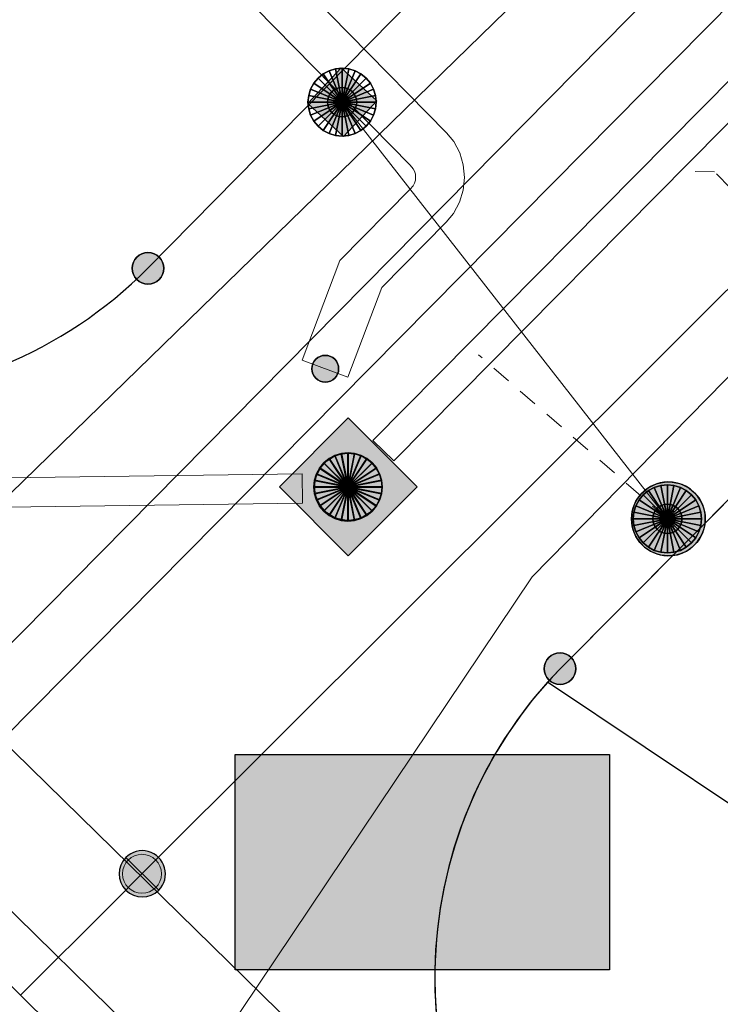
# Model space of a CAD drawing. Header units: metres. Extents: x 2695560 to 2696939, y 1260491 to 1262050.
# Tile 289 of 656: x 2695834.35 to 2695841.55, y 1260942.2 to 1260952.3. Entities that reach past the tile are written whole.
import ezdxf

# ---------------------------------------------------------------- set-up
doc = ezdxf.new("R2010")
doc.units = ezdxf.units.M
doc.linetypes.add('AUSGEZOGEN', pattern=[0])
doc.linetypes.add('VERDECKT2_S2', pattern=[0.36, 0.2, -0.16])
for name, color, linetype in [('XR$1$AV_Grenzpunkte', 7, 'AUSGEZOGEN'), ('XR$1$AV_Linien (BB)', 7, 'AUSGEZOGEN'), ('XR$1$AW_LK_Schachtdeckel', 24, 'AUSGEZOGEN'), ('XR$1$EW_LK_Knoten', 1, 'AUSGEZOGEN'), ('XR$1$Liegenschaftsgrenzen', 7, 'AUSGEZOGEN'), ('XR$1$PFAV', 255, 'AUSGEZOGEN'), ('XR$1$PFAW', 255, 'AUSGEZOGEN'), ('XR$1$PFWA', 255, 'AUSGEZOGEN'), ('XR$1$RAEW', 8, 'AUSGEZOGEN'), ('XR$1$WA_LK_Absperrarmatur', 171, 'AUSGEZOGEN')]:
    doc.layers.add(name, color=color, linetype=linetype)
for name, color, linetype, lineweight in [('XR$2$ABW-Linie-M-ungenau-tot', 6, 'AUSGEZOGEN', 18), ('XR$2$ABW-Linie-R-genau', 4, 'AUSGEZOGEN', 18), ('XR$2$ABW-Linie-R-ungenau', 4, 'VERDECKT2_S2', 18), ('XR$2$ABW-LinieFlaeche-R-genau', 4, 'AUSGEZOGEN', 18), ('XR$2$ABW-Punkt', 6, 'AUSGEZOGEN', 18), ('XR$2$ELE-Flaeche-oberirdisch', 1, 'AUSGEZOGEN', 18), ('XR$2$ELE-LinieFlaeche-genau', 1, 'AUSGEZOGEN', 18), ('XR$2$GAS-Linie-genau', 12, 'AUSGEZOGEN', 18), ('XR$2$KOM-Linie-U-genau', 91, 'AUSGEZOGEN', 18), ('XR$2$WAS-Linie-genau', 5, 'AUSGEZOGEN', 18), ('XR$2$WAS-Punkt', 5, 'AUSGEZOGEN', 18)]:
    doc.layers.add(name, color=color, linetype=linetype, lineweight=lineweight)

# ---------------------------------------------------------------- blocks, each defined once
blk = doc.blocks.new('COMPLEXOBJECT_241')
at = {"layer": 'XR$1$AV_Linien (BB)', "color": 7, "linetype": 'AUSGEZOGEN', "transparency": 33554687}
blk.add_line((5842.254, 10957.617), (5834.7, 10949.94), dxfattribs=at)
blk.add_arc((5831.48, 10953.153), 4.549, 226.0101, 315.0676, dxfattribs=at)
blk = doc.blocks.new('COMPLEXOBJECT_1338')
at = {"layer": 'XR$1$Liegenschaftsgrenzen', "color": 7, "linetype": 'AUSGEZOGEN', "transparency": 33554687}
blk.add_line((5850.57, 10957.53), (5838.93, 10945.83), dxfattribs=at)
blk.add_arc((5842.196, 10942.66), 4.551, 135.858, 225.2162, dxfattribs=at)
blk = doc.blocks.new('COMPLEXOBJECT_1339')
at = {"layer": 'XR$1$Liegenschaftsgrenzen', "color": 7, "linetype": 'AUSGEZOGEN', "transparency": 33554687}
blk.add_line((5834.7, 10949.94), (5845.13, 10960.54), dxfattribs=at)
blk.add_arc((5831.48, 10953.153), 4.549, 226.0101, 315.0676, dxfattribs=at)
blk = doc.blocks.new('BAV15')
at = {"layer": 'XR$1$PFAV', "transparency": 33554687}
blk.add_hatch(color=7, dxfattribs=at).paths.add_polyline_path([(0.5, 0), (0.49, 0.101), (0.459, 0.197), (0.41, 0.286), (0.344, 0.362), (0.264, 0.424), (0.174, 0.469), (0.076, 0.494), (-0.025, 0.499), (-0.125, 0.484), (-0.22, 0.449), (-0.306, 0.395), (-0.379, 0.326), (-0.437, 0.243), (-0.477, 0.15), (-0.497, 0.051), (-0.497, -0.051), (-0.477, -0.15), (-0.437, -0.243), (-0.379, -0.326), (-0.306, -0.395), (-0.22, -0.449), (-0.125, -0.484), (-0.025, -0.499), (0.076, -0.494), (0.174, -0.469), (0.264, -0.424), (0.344, -0.362), (0.41, -0.286), (0.459, -0.197), (0.49, -0.101)])
at = {"color": 7, "transparency": 33554687}
for start, end in [(90, 270), (270, 90)]:
    blk.add_arc((0, 0), 0.5, start, end, dxfattribs=at)
at = {"layer": 'XR$1$PFAV', "transparency": 33554687}
blk.add_circle((0, 0), 0.5, dxfattribs=at)
blk = doc.blocks.new('BAW2087')
at = {"lineweight": 25, "true_color": 0x000000, "transparency": 33554687}
h = blk.add_hatch(color=18, dxfattribs=at)
h.paths.add_polyline_path([(-0.5, 0.5), (-0.5, -0.5), (0.5, -0.5), (0.5, 0.5)])
h.paths.add_polyline_path([(0.337, -0.069), (0.316, -0.136), (0.282, -0.196), (0.237, -0.249), (0.182, -0.292), (0.119, -0.322), (0.052, -0.34), (-0.017, -0.343), (-0.086, -0.333), (-0.151, -0.309), (-0.21, -0.272), (-0.261, -0.224), (-0.301, -0.167), (-0.328, -0.103), (-0.342, -0.035), (-0.342, 0.035), (-0.328, 0.103), (-0.301, 0.167), (-0.261, 0.224), (-0.21, 0.272), (-0.151, 0.309), (-0.086, 0.333), (-0.017, 0.343), (0.052, 0.34), (0.119, 0.322), (0.182, 0.292), (0.237, 0.249), (0.282, 0.196), (0.316, 0.136), (0.337, 0.069), (0.344, 0)], flags=16)
at = {"layer": 'XR$1$PFAW', "lineweight": 25, "transparency": 33554687}
blk.add_hatch(color=7, dxfattribs=at).paths.add_polyline_path([(0.344, 0), (0.337, 0.069), (0.316, 0.136), (0.282, 0.196), (0.237, 0.249), (0.182, 0.292), (0.119, 0.322), (0.052, 0.34), (-0.017, 0.343), (-0.086, 0.333), (-0.151, 0.309), (-0.21, 0.272), (-0.261, 0.224), (-0.301, 0.167), (-0.328, 0.103), (-0.342, 0.035), (-0.342, -0.035), (-0.328, -0.103), (-0.301, -0.167), (-0.261, -0.224), (-0.21, -0.272), (-0.151, -0.309), (-0.086, -0.333), (-0.017, -0.343), (0.052, -0.34), (0.119, -0.322), (0.182, -0.292), (0.237, -0.249), (0.282, -0.196), (0.316, -0.136), (0.337, -0.069)])
at = {"lineweight": 25, "transparency": 33554687}
for p, q in [((-0.5, 0.5, 0.993), (0.5, 0.5, 0.993)), ((-0.5, -0.5, 0.993), (-0.5, 0.5, 0.993)), ((0.5, 0.5, 0.993), (0.5, -0.5, 0.993)), ((0.5, -0.5, 0.993), (-0.5, -0.5, 0.993))]:
    blk.add_line(p, q, dxfattribs=at)
blk.add_circle((0, 0), 0.344, dxfattribs=at)
at = {"layer": 'XR$1$PFAW', "lineweight": 25, "transparency": 33554687}
blk.add_line((-0.5, 0.5), (0.5, 0.5), dxfattribs=at)
at = {"layer": 'XR$1$PFAW', "color": 31, "lineweight": 25, "transparency": 33554687}
for p, q in [((-0.5, -0.5), (-0.5, 0.5)), ((0.5, 0.5), (0.5, -0.5)), ((0.5, -0.5), (-0.5, -0.5))]:
    blk.add_line(p, q, dxfattribs=at)
at = {"layer": 'XR$1$PFAW', "lineweight": 25, "transparency": 33554687}
blk.add_circle((0, 0), 0.344, dxfattribs=at)
blk = doc.blocks.new('BAW2088')
at = {"layer": 'XR$1$PFAW', "transparency": 33554687}
blk.add_hatch(color=253, dxfattribs=at).paths.add_polyline_path([(0.51, 0), (0.5, 0.101), (0.47, 0.197), (0.421, 0.286), (0.355, 0.362), (0.275, 0.424), (0.184, 0.469), (0.086, 0.494), (-0.015, 0.499), (-0.115, 0.484), (-0.21, 0.449), (-0.296, 0.395), (-0.369, 0.326), (-0.427, 0.243), (-0.467, 0.15), (-0.487, 0.051), (-0.487, -0.051), (-0.467, -0.15), (-0.427, -0.243), (-0.369, -0.326), (-0.296, -0.395), (-0.21, -0.449), (-0.115, -0.484), (-0.015, -0.499), (0.086, -0.494), (0.184, -0.469), (0.275, -0.424), (0.355, -0.362), (0.421, -0.286), (0.47, -0.197), (0.5, -0.101)])
at = {"transparency": 33554687}
for start, end in [(91.1948, 268.8052), (268.8052, 91.1948)]:
    blk.add_arc((0.01, 0), 0.5, start, end, dxfattribs=at)
at = {"layer": 'XR$1$PFAW', "transparency": 33554687}
blk.add_circle((0.01, 0), 0.5, dxfattribs=at)
blk = doc.blocks.new('BAW2089')
at = {"layer": 'XR$1$PFAW', "transparency": 33554687}
blk.add_hatch(color=7, dxfattribs=at).paths.add_polyline_path([(-0.5, 0.5), (-0.5, -0.5), (0.5, -0.5), (0.5, 0.5)])
at = {"transparency": 33554687}
blk.add_lwpolyline([(-0.5, 0.5), (0.5, 0.5), (0.5, -0.5), (-0.5, -0.5), (-0.5, 0.5)], close=True, dxfattribs=at)
at = {"layer": 'XR$1$PFAW', "transparency": 33554687}
blk.add_lwpolyline([(-0.5, 0.5), (0.5, 0.5), (0.5, -0.5), (-0.5, -0.5), (-0.5, 0.5)], close=True, dxfattribs=at)
blk = doc.blocks.new('BWA965')
at = {"layer": 'XR$1$PFWA', "transparency": 33554687}
blk.add_hatch(color=7, dxfattribs=at).paths.add_polyline_path([(0, 0.5), (-0.051, 0.497), (-0.101, 0.49), (-0.15, 0.477), (-0.197, 0.459), (-0.243, 0.437), (-0.286, 0.41), (-0.326, 0.379), (-0.362, 0.344), (-0.395, 0.306), (-0.424, 0.264), (-0.449, 0.22), (-0.469, 0.174), (-0.484, 0.125), (-0.494, 0.076), (-0.499, 0.025), (-0.499, -0.025), (-0.494, -0.076), (-0.484, -0.125), (-0.469, -0.174), (-0.449, -0.22), (-0.424, -0.264), (-0.395, -0.306), (-0.362, -0.344), (-0.326, -0.379), (-0.286, -0.41), (-0.243, -0.437), (-0.197, -0.459), (-0.15, -0.477), (-0.101, -0.49), (-0.051, -0.497), (0, -0.5), (0.051, -0.497), (0.101, -0.49), (0.15, -0.477), (0.197, -0.459), (0.243, -0.437), (0.286, -0.41), (0.326, -0.379), (0.362, -0.344), (0.395, -0.306), (0.424, -0.264), (0.449, -0.22), (0.469, -0.174), (0.484, -0.125), (0.494, -0.076), (0.499, -0.025), (0.499, 0.025), (0.494, 0.076), (0.484, 0.125), (0.469, 0.174), (0.449, 0.22), (0.424, 0.264), (0.395, 0.306), (0.362, 0.344), (0.326, 0.379), (0.286, 0.41), (0.243, 0.437), (0.197, 0.459), (0.15, 0.477), (0.101, 0.49), (0.051, 0.497)])
at = {"transparency": 33554687}
blk.add_line((0, 0.5), (0, -0.5), dxfattribs=at)
for start, end in [(90, 270), (270, 90)]:
    blk.add_arc((0, 0), 0.5, start, end, dxfattribs=at)
blk = doc.blocks.new('BEW957')
at = {"layer": 'XR$1$RAEW', "transparency": 33554687}
blk.add_hatch(color=1, dxfattribs=at).paths.add_polyline_path([(-0.5, 0), (-0.497, -0.051), (-0.49, -0.101), (-0.477, -0.15), (-0.459, -0.197), (-0.437, -0.243), (-0.41, -0.286), (-0.379, -0.326), (-0.344, -0.362), (-0.306, -0.395), (-0.264, -0.424), (-0.22, -0.449), (-0.174, -0.469), (-0.125, -0.484), (-0.076, -0.494), (-0.025, -0.499), (0.025, -0.499), (0.076, -0.494), (0.125, -0.484), (0.174, -0.469), (0.22, -0.449), (0.264, -0.424), (0.306, -0.395), (0.344, -0.362), (0.379, -0.326), (0.41, -0.286), (0.437, -0.243), (0.459, -0.197), (0.477, -0.15), (0.49, -0.101), (0.497, -0.051), (0.5, 0), (0.497, 0.051), (0.49, 0.101), (0.477, 0.15), (0.459, 0.197), (0.437, 0.243), (0.41, 0.286), (0.379, 0.326), (0.344, 0.362), (0.306, 0.395), (0.264, 0.424), (0.22, 0.449), (0.174, 0.469), (0.125, 0.484), (0.076, 0.494), (0.025, 0.499), (-0.025, 0.499), (-0.076, 0.494), (-0.125, 0.484), (-0.174, 0.469), (-0.22, 0.449), (-0.264, 0.424), (-0.306, 0.395), (-0.344, 0.362), (-0.379, 0.326), (-0.41, 0.286), (-0.437, 0.243), (-0.459, 0.197), (-0.477, 0.15), (-0.49, 0.101), (-0.497, 0.051)])
at = {"color": 1, "transparency": 33554687}
for start, end in [(90, 180), (0, 90), (180, 270), (270, 0)]:
    blk.add_arc((0, 0), 0.5, start, end, dxfattribs=at)
at = {"layer": 'XR$1$RAEW', "color": 1, "transparency": 33554687}
blk.add_circle((0, 0), 0.5, dxfattribs=at)
blk = doc.blocks.new('WAS-ABSPERRORGAN')
at = {"layer": 'XR$2$WAS-Punkt', "linetype": 'AUSGEZOGEN', "transparency": 33554687}
for p, q in [((0, 200, 2500), (0, -200, 2500)), ((0, 0), (0, 0))]:
    blk.add_line(p, q, dxfattribs=at)
blk.add_circle((0, 0, 502500), 200, dxfattribs=at)
blk = doc.blocks.new('ABW-KONTROLLSCHACHT')
at = {"layer": 'XR$2$ABW-Punkt', "linetype": 'AUSGEZOGEN', "lineweight": 25, "transparency": 33554687}
for points in [[(-134, 323, 2500), (0, 0, 2500), (-194, 291, 2500)], [(-134, 323), (0, 0), (-194, 291)], [(-134, 323, 2500), (-134, 323), (-194, 291), (-194, 291, 2500)], [(-68, 343, 2500), (0, 0, 2500), (-134, 323, 2500)], [(-68, 343), (0, 0), (-134, 323)], [(-68, 343, 2500), (-68, 343), (-134, 323), (-134, 323, 2500)], [(0, 350, 2500), (0, 0, 2500), (-68, 343, 2500)], [(0, 350), (0, 0), (-68, 343)], [(0, 350, 2500), (0, 350), (-68, 343), (-68, 343, 2500)], [(68, 343, 2500), (0, 0, 2500), (0, 350, 2500)], [(68, 343), (0, 0), (0, 350)], [(68, 343, 2500), (68, 343), (0, 350), (0, 350, 2500)], [(134, 323, 2500), (0, 0, 2500), (68, 343, 2500)], [(134, 323), (0, 0), (68, 343)], [(194, 291, 2500), (0, 0, 2500), (134, 323, 2500)], [(194, 291), (0, 0), (134, 323)], [(134, 323, 2500), (134, 323), (68, 343), (68, 343, 2500)], [(194, 291, 2500), (194, 291), (134, 323), (134, 323, 2500)], [(-247, 247, 2500), (0, 0, 2500), (-291, 194, 2500)], [(-247, 247), (0, 0), (-291, 194)], [(-247, 247, 2500), (-247, 247), (-291, 194), (-291, 194, 2500)], [(-194, 291, 2500), (0, 0, 2500), (-247, 247, 2500)], [(-194, 291), (0, 0), (-247, 247)], [(-194, 291, 2500), (-194, 291), (-247, 247), (-247, 247, 2500)], [(247, 247, 2500), (0, 0, 2500), (194, 291, 2500)], [(247, 247), (0, 0), (194, 291)], [(291, 194, 2500), (0, 0, 2500), (247, 247, 2500)], [(291, 194), (0, 0), (247, 247)], [(247, 247, 2500), (247, 247), (194, 291), (194, 291, 2500)], [(291, 194, 2500), (291, 194), (247, 247), (247, 247, 2500)], [(-323, 134, 2500), (0, 0, 2500), (-343, 68, 2500)], [(-323, 134), (0, 0), (-343, 68)], [(-323, 134, 2500), (-323, 134), (-343, 68), (-343, 68, 2500)], [(-291, 194, 2500), (0, 0, 2500), (-323, 134, 2500)], [(-291, 194), (0, 0), (-323, 134)], [(-291, 194, 2500), (-291, 194), (-323, 134), (-323, 134, 2500)], [(323, 134, 2500), (0, 0, 2500), (291, 194, 2500)], [(323, 134), (0, 0), (291, 194)], [(343, 68, 2500), (0, 0, 2500), (323, 134, 2500)], [(343, 68), (0, 0), (323, 134)], [(323, 134, 2500), (323, 134), (291, 194), (291, 194, 2500)], [(343, 68, 2500), (343, 68), (323, 134), (323, 134, 2500)], [(-343, 68, 2500), (0, 0, 2500), (-350, 0, 2500)], [(-343, 68), (0, 0), (-350, 0)], [(-343, 68, 2500), (-343, 68), (-350, 0), (-350, 0, 2500)], [(-350, 0, 2500), (0, 0, 2500), (-343, -68, 2500)], [(-350, 0), (0, 0), (-343, -68)], [(-343, -68, 2500), (0, 0, 2500), (-323, -134, 2500)], [(-343, -68), (0, 0), (-323, -134)], [(-323, -134, 2500), (0, 0, 2500), (-291, -194, 2500)], [(-323, -134), (0, 0), (-291, -194)], [(-291, -194, 2500), (0, 0, 2500), (-247, -247, 2500)], [(-291, -194), (0, 0), (-247, -247)], [(-247, -247, 2500), (0, 0, 2500), (-194, -291, 2500)], [(-247, -247), (0, 0), (-194, -291)], [(-194, -291, 2500), (0, 0, 2500), (-134, -323, 2500)], [(-194, -291), (0, 0), (-134, -323)], [(-134, -323, 2500), (0, 0, 2500), (-68, -343, 2500)], [(-134, -323), (0, 0), (-68, -343)], [(-68, -343, 2500), (0, 0, 2500), (0, -350, 2500)], [(-68, -343), (0, 0), (0, -350)], [(350, 0, 2500), (0, 0, 2500), (343, 68, 2500)], [(350, 0), (0, 0), (343, 68)], [(0, -350, 2500), (0, 0, 2500), (68, -343, 2500)], [(68, -343, 2500), (0, 0, 2500), (134, -323, 2500)], [(134, -323, 2500), (0, 0, 2500), (194, -291, 2500)], [(194, -291, 2500), (0, 0, 2500), (247, -247, 2500)], [(247, -247, 2500), (0, 0, 2500), (291, -194, 2500)], [(291, -194, 2500), (0, 0, 2500), (323, -134, 2500)], [(323, -134, 2500), (0, 0, 2500), (343, -68, 2500)], [(343, -68, 2500), (0, 0, 2500), (350, 0, 2500)], [(0, -350), (0, 0), (68, -343)], [(68, -343), (0, 0), (134, -323)], [(134, -323), (0, 0), (194, -291)], [(194, -291), (0, 0), (247, -247)], [(247, -247), (0, 0), (291, -194)], [(291, -194), (0, 0), (323, -134)], [(323, -134), (0, 0), (343, -68)], [(343, -68), (0, 0), (350, 0)], [(350, 0, 2500), (350, 0), (343, 68), (343, 68, 2500)], [(-350, 0, 2500), (-350, 0), (-343, -68), (-343, -68, 2500)], [(-343, -68, 2500), (-343, -68), (-323, -134), (-323, -134, 2500)], [(323, -134, 2500), (323, -134), (343, -68), (343, -68, 2500)], [(343, -68, 2500), (343, -68), (350, 0), (350, 0, 2500)], [(-323, -134, 2500), (-323, -134), (-291, -194), (-291, -194, 2500)], [(-291, -194, 2500), (-291, -194), (-247, -247), (-247, -247, 2500)], [(247, -247, 2500), (247, -247), (291, -194), (291, -194, 2500)], [(291, -194, 2500), (291, -194), (323, -134), (323, -134, 2500)], [(-247, -247, 2500), (-247, -247), (-194, -291), (-194, -291, 2500)], [(-194, -291, 2500), (-194, -291), (-134, -323), (-134, -323, 2500)], [(134, -323, 2500), (134, -323), (194, -291), (194, -291, 2500)], [(194, -291, 2500), (194, -291), (247, -247), (247, -247, 2500)], [(-134, -323, 2500), (-134, -323), (-68, -343), (-68, -343, 2500)], [(-68, -343, 2500), (-68, -343), (0, -350), (0, -350, 2500)], [(0, -350, 2500), (0, -350), (68, -343), (68, -343, 2500)], [(68, -343, 2500), (68, -343), (134, -323), (134, -323, 2500)]]:
    blk.add_3dface(points, dxfattribs=at)
blk = doc.blocks.new('ABW-EINLAUFSCHACHT_RUND')
at = {"layer": 'XR$2$ABW-Linie-M-ungenau-tot', "linetype": 'AUSGEZOGEN', "lineweight": 25, "transparency": 33554687}
for points in [[(-106, 106, 2500), (0, 0, 2500), (-125, 83, 2500)], [(-106, 106), (0, 0), (-125, 83)], [(-106, 106, 2500), (-106, 106), (-125, 83), (-125, 83, 2500)], [(-83, 125, 2500), (0, 0, 2500), (-106, 106, 2500)], [(-83, 125), (0, 0), (-106, 106)], [(-83, 125, 2500), (-83, 125), (-106, 106), (-106, 106, 2500)], [(-57, 139, 2500), (0, 0, 2500), (-83, 125, 2500)], [(-57, 139), (0, 0), (-83, 125)], [(-57, 139, 2500), (-57, 139), (-83, 125), (-83, 125, 2500)], [(-29, 147, 2500), (0, 0, 2500), (-57, 139, 2500)], [(-29, 147), (0, 0), (-57, 139)], [(-29, 147, 2500), (-29, 147), (-57, 139), (-57, 139, 2500)], [(0, 150, 2500), (0, 0, 2500), (-29, 147, 2500)], [(0, 150), (0, 0), (-29, 147)], [(0, 150, 2500), (0, 150), (-29, 147), (-29, 147, 2500)], [(29, 147, 2500), (0, 0, 2500), (0, 150, 2500)], [(29, 147), (0, 0), (0, 150)], [(29, 147, 2500), (29, 147), (0, 150), (0, 150, 2500)], [(57, 139, 2500), (0, 0, 2500), (29, 147, 2500)], [(57, 139), (0, 0), (29, 147)], [(83, 125, 2500), (0, 0, 2500), (57, 139, 2500)], [(83, 125), (0, 0), (57, 139)], [(106, 106, 2500), (0, 0, 2500), (83, 125, 2500)], [(106, 106), (0, 0), (83, 125)], [(125, 83, 2500), (0, 0, 2500), (106, 106, 2500)], [(125, 83), (0, 0), (106, 106)], [(57, 139, 2500), (57, 139), (29, 147), (29, 147, 2500)], [(83, 125, 2500), (83, 125), (57, 139), (57, 139, 2500)], [(106, 106, 2500), (106, 106), (83, 125), (83, 125, 2500)], [(125, 83, 2500), (125, 83), (106, 106), (106, 106, 2500)], [(-147, 29, 2500), (0, 0, 2500), (-150, 0, 2500)], [(-147, 29), (0, 0), (-150, 0)], [(-147, 29, 2500), (-147, 29), (-150, 0), (-150, 0, 2500)], [(-150, 0, 2500), (0, 0, 2500), (-147, -29, 2500)], [(-150, 0), (0, 0), (-147, -29)], [(-150, 0, 2500), (-150, 0), (-147, -29), (-147, -29, 2500)], [(-139, 57, 2500), (0, 0, 2500), (-147, 29, 2500)], [(-139, 57), (0, 0), (-147, 29)], [(-139, 57, 2500), (-139, 57), (-147, 29), (-147, 29, 2500)], [(-147, -29, 2500), (0, 0, 2500), (-139, -57, 2500)], [(-147, -29), (0, 0), (-139, -57)], [(-125, 83, 2500), (0, 0, 2500), (-139, 57, 2500)], [(-125, 83), (0, 0), (-139, 57)], [(-125, 83, 2500), (-125, 83), (-139, 57), (-139, 57, 2500)], [(-139, -57, 2500), (0, 0, 2500), (-125, -83, 2500)], [(-139, -57), (0, 0), (-125, -83)], [(-125, -83, 2500), (0, 0, 2500), (-106, -106, 2500)], [(-125, -83), (0, 0), (-106, -106)], [(-106, -106, 2500), (0, 0, 2500), (-83, -125, 2500)], [(-106, -106), (0, 0), (-83, -125)], [(-83, -125, 2500), (0, 0, 2500), (-57, -139, 2500)], [(-83, -125), (0, 0), (-57, -139)], [(-57, -139, 2500), (0, 0, 2500), (-29, -147, 2500)], [(-57, -139), (0, 0), (-29, -147)], [(-29, -147, 2500), (0, 0, 2500), (0, -150, 2500)], [(-29, -147), (0, 0), (0, -150)], [(139, 57, 2500), (0, 0, 2500), (125, 83, 2500)], [(139, 57), (0, 0), (125, 83)], [(147, 29, 2500), (0, 0, 2500), (139, 57, 2500)], [(147, 29), (0, 0), (139, 57)], [(150, 0, 2500), (0, 0, 2500), (147, 29, 2500)], [(150, 0), (0, 0), (147, 29)], [(0, -150, 2500), (0, 0, 2500), (29, -147, 2500)], [(29, -147, 2500), (0, 0, 2500), (57, -139, 2500)], [(57, -139, 2500), (0, 0, 2500), (83, -125, 2500)], [(83, -125, 2500), (0, 0, 2500), (106, -106, 2500)], [(106, -106, 2500), (0, 0, 2500), (125, -83, 2500)], [(125, -83, 2500), (0, 0, 2500), (139, -57, 2500)], [(139, -57, 2500), (0, 0, 2500), (147, -29, 2500)], [(147, -29, 2500), (0, 0, 2500), (150, 0, 2500)], [(0, -150), (0, 0), (29, -147)], [(29, -147), (0, 0), (57, -139)], [(57, -139), (0, 0), (83, -125)], [(83, -125), (0, 0), (106, -106)], [(106, -106), (0, 0), (125, -83)], [(125, -83), (0, 0), (139, -57)], [(139, -57), (0, 0), (147, -29)], [(147, -29), (0, 0), (150, 0)], [(139, 57, 2500), (139, 57), (125, 83), (125, 83, 2500)], [(147, 29, 2500), (147, 29), (139, 57), (139, 57, 2500)], [(150, 0, 2500), (150, 0), (147, 29), (147, 29, 2500)], [(147, -29, 2500), (147, -29), (150, 0), (150, 0, 2500)], [(-147, -29, 2500), (-147, -29), (-139, -57), (-139, -57, 2500)], [(-139, -57, 2500), (-139, -57), (-125, -83), (-125, -83, 2500)], [(-125, -83, 2500), (-125, -83), (-106, -106), (-106, -106, 2500)], [(106, -106, 2500), (106, -106), (125, -83), (125, -83, 2500)], [(125, -83, 2500), (125, -83), (139, -57), (139, -57, 2500)], [(139, -57, 2500), (139, -57), (147, -29), (147, -29, 2500)], [(-106, -106, 2500), (-106, -106), (-83, -125), (-83, -125, 2500)], [(-83, -125, 2500), (-83, -125), (-57, -139), (-57, -139, 2500)], [(-57, -139, 2500), (-57, -139), (-29, -147), (-29, -147, 2500)], [(-29, -147, 2500), (-29, -147), (0, -150), (0, -150, 2500)], [(0, -150, 2500), (0, -150), (29, -147), (29, -147, 2500)], [(29, -147, 2500), (29, -147), (57, -139), (57, -139, 2500)], [(57, -139, 2500), (57, -139), (83, -125), (83, -125, 2500)], [(83, -125, 2500), (83, -125), (106, -106), (106, -106, 2500)]]:
    blk.add_3dface(points, dxfattribs=at)
blk = doc.blocks.new('ABW-SCHLAMMSAMMLER_RUND')
at = {"layer": 'XR$2$ABW-Punkt', "linetype": 'AUSGEZOGEN', "lineweight": 13, "transparency": 33554687}
for p, q in [((-70, 75, 2500), (70, 75, 2500)), ((-70, -75, 2500), (70, -75, 2500))]:
    blk.add_line(p, q, dxfattribs=at)
blk.add_polyline3d([(90, 0, 2500), (0, 0, 2500), (-90, 0, 2500)], dxfattribs=at)
at = {"layer": 'XR$2$ABW-Punkt', "linetype": 'AUSGEZOGEN', "lineweight": 25, "transparency": 33554687}
for points in [[(-106, 106, 2500), (0, 0, 2500), (-125, 83, 2500)], [(-106, 106), (0, 0), (-125, 83)], [(-106, 106, 2500), (-106, 106), (-125, 83), (-125, 83, 2500)], [(-83, 125, 2500), (0, 0, 2500), (-106, 106, 2500)], [(-83, 125), (0, 0), (-106, 106)], [(-83, 125, 2500), (-83, 125), (-106, 106), (-106, 106, 2500)], [(-57, 139, 2500), (0, 0, 2500), (-83, 125, 2500)], [(-57, 139), (0, 0), (-83, 125)], [(-57, 139, 2500), (-57, 139), (-83, 125), (-83, 125, 2500)], [(-29, 147, 2500), (0, 0, 2500), (-57, 139, 2500)], [(-29, 147), (0, 0), (-57, 139)], [(-29, 147, 2500), (-29, 147), (-57, 139), (-57, 139, 2500)], [(0, 150, 2500), (0, 0, 2500), (-29, 147, 2500)], [(0, 150), (0, 0), (-29, 147)], [(0, 150, 2500), (0, 150), (-29, 147), (-29, 147, 2500)], [(29, 147, 2500), (0, 0, 2500), (0, 150, 2500)], [(29, 147), (0, 0), (0, 150)], [(29, 147, 2500), (29, 147), (0, 150), (0, 150, 2500)], [(57, 139, 2500), (0, 0, 2500), (29, 147, 2500)], [(57, 139), (0, 0), (29, 147)], [(83, 125, 2500), (0, 0, 2500), (57, 139, 2500)], [(83, 125), (0, 0), (57, 139)], [(106, 106, 2500), (0, 0, 2500), (83, 125, 2500)], [(106, 106), (0, 0), (83, 125)], [(125, 83, 2500), (0, 0, 2500), (106, 106, 2500)], [(125, 83), (0, 0), (106, 106)], [(57, 139, 2500), (57, 139), (29, 147), (29, 147, 2500)], [(83, 125, 2500), (83, 125), (57, 139), (57, 139, 2500)], [(106, 106, 2500), (106, 106), (83, 125), (83, 125, 2500)], [(125, 83, 2500), (125, 83), (106, 106), (106, 106, 2500)], [(-147, 29, 2500), (0, 0, 2500), (-150, 0, 2500)], [(-147, 29), (0, 0), (-150, 0)], [(-147, 29, 2500), (-147, 29), (-150, 0), (-150, 0, 2500)], [(-150, 0, 2500), (0, 0, 2500), (-147, -29, 2500)], [(-150, 0), (0, 0), (-147, -29)], [(-139, 57, 2500), (0, 0, 2500), (-147, 29, 2500)], [(-139, 57), (0, 0), (-147, 29)], [(-139, 57, 2500), (-139, 57), (-147, 29), (-147, 29, 2500)], [(-147, -29, 2500), (0, 0, 2500), (-139, -57, 2500)], [(-147, -29), (0, 0), (-139, -57)], [(-125, 83, 2500), (0, 0, 2500), (-139, 57, 2500)], [(-125, 83), (0, 0), (-139, 57)], [(-125, 83, 2500), (-125, 83), (-139, 57), (-139, 57, 2500)], [(-139, -57, 2500), (0, 0, 2500), (-125, -83, 2500)], [(-139, -57), (0, 0), (-125, -83)], [(-125, -83, 2500), (0, 0, 2500), (-106, -106, 2500)], [(-125, -83), (0, 0), (-106, -106)], [(-106, -106, 2500), (0, 0, 2500), (-83, -125, 2500)], [(-106, -106), (0, 0), (-83, -125)], [(-83, -125, 2500), (0, 0, 2500), (-57, -139, 2500)], [(-83, -125), (0, 0), (-57, -139)], [(-57, -139, 2500), (0, 0, 2500), (-29, -147, 2500)], [(-57, -139), (0, 0), (-29, -147)], [(-29, -147, 2500), (0, 0, 2500), (0, -150, 2500)], [(-29, -147), (0, 0), (0, -150)], [(139, 57, 2500), (0, 0, 2500), (125, 83, 2500)], [(139, 57), (0, 0), (125, 83)], [(147, 29, 2500), (0, 0, 2500), (139, 57, 2500)], [(147, 29), (0, 0), (139, 57)], [(150, 0, 2500), (0, 0, 2500), (147, 29, 2500)], [(150, 0), (0, 0), (147, 29)], [(0, -150, 2500), (0, 0, 2500), (29, -147, 2500)], [(29, -147, 2500), (0, 0, 2500), (57, -139, 2500)], [(57, -139, 2500), (0, 0, 2500), (83, -125, 2500)], [(83, -125, 2500), (0, 0, 2500), (106, -106, 2500)], [(106, -106, 2500), (0, 0, 2500), (125, -83, 2500)], [(125, -83, 2500), (0, 0, 2500), (139, -57, 2500)], [(139, -57, 2500), (0, 0, 2500), (147, -29, 2500)], [(147, -29, 2500), (0, 0, 2500), (150, 0, 2500)], [(0, -150), (0, 0), (29, -147)], [(29, -147), (0, 0), (57, -139)], [(57, -139), (0, 0), (83, -125)], [(83, -125), (0, 0), (106, -106)], [(106, -106), (0, 0), (125, -83)], [(125, -83), (0, 0), (139, -57)], [(139, -57), (0, 0), (147, -29)], [(147, -29), (0, 0), (150, 0)], [(139, 57, 2500), (139, 57), (125, 83), (125, 83, 2500)], [(147, 29, 2500), (147, 29), (139, 57), (139, 57, 2500)], [(150, 0, 2500), (150, 0), (147, 29), (147, 29, 2500)], [(-150, 0, 2500), (-150, 0), (-147, -29), (-147, -29, 2500)], [(-147, -29, 2500), (-147, -29), (-139, -57), (-139, -57, 2500)], [(-139, -57, 2500), (-139, -57), (-125, -83), (-125, -83, 2500)], [(-125, -83, 2500), (-125, -83), (-106, -106), (-106, -106, 2500)], [(106, -106, 2500), (106, -106), (125, -83), (125, -83, 2500)], [(125, -83, 2500), (125, -83), (139, -57), (139, -57, 2500)], [(139, -57, 2500), (139, -57), (147, -29), (147, -29, 2500)], [(147, -29, 2500), (147, -29), (150, 0), (150, 0, 2500)], [(-106, -106, 2500), (-106, -106), (-83, -125), (-83, -125, 2500)], [(-83, -125, 2500), (-83, -125), (-57, -139), (-57, -139, 2500)], [(-57, -139, 2500), (-57, -139), (-29, -147), (-29, -147, 2500)], [(-29, -147, 2500), (-29, -147), (0, -150), (0, -150, 2500)], [(0, -150, 2500), (0, -150), (29, -147), (29, -147, 2500)], [(29, -147, 2500), (29, -147), (57, -139), (57, -139, 2500)], [(57, -139, 2500), (57, -139), (83, -125), (83, -125, 2500)], [(83, -125, 2500), (83, -125), (106, -106), (106, -106, 2500)]]:
    blk.add_3dface(points, dxfattribs=at)
blk = doc.blocks.new('ABW-DECKEL')
at = {"layer": 'XR$2$ABW-Punkt', "linetype": 'AUSGEZOGEN', "lineweight": 25, "transparency": 33554687}
for points in [[(-134, 323, 2500), (0, 0, 2500), (-194, 291, 2500)], [(-134, 323), (0, 0), (-194, 291)], [(-134, 323, 2500), (-134, 323), (-194, 291), (-194, 291, 2500)], [(-68, 343, 2500), (0, 0, 2500), (-134, 323, 2500)], [(-68, 343), (0, 0), (-134, 323)], [(-68, 343, 2500), (-68, 343), (-134, 323), (-134, 323, 2500)], [(0, 350, 2500), (0, 0, 2500), (-68, 343, 2500)], [(0, 350), (0, 0), (-68, 343)], [(0, 350, 2500), (0, 350), (-68, 343), (-68, 343, 2500)], [(68, 343, 2500), (0, 0, 2500), (0, 350, 2500)], [(68, 343), (0, 0), (0, 350)], [(68, 343, 2500), (68, 343), (0, 350), (0, 350, 2500)], [(134, 323, 2500), (0, 0, 2500), (68, 343, 2500)], [(134, 323), (0, 0), (68, 343)], [(194, 291, 2500), (0, 0, 2500), (134, 323, 2500)], [(194, 291), (0, 0), (134, 323)], [(134, 323, 2500), (134, 323), (68, 343), (68, 343, 2500)], [(194, 291, 2500), (194, 291), (134, 323), (134, 323, 2500)], [(-247, 247, 2500), (0, 0, 2500), (-291, 194, 2500)], [(-247, 247), (0, 0), (-291, 194)], [(-247, 247, 2500), (-247, 247), (-291, 194), (-291, 194, 2500)], [(-194, 291, 2500), (0, 0, 2500), (-247, 247, 2500)], [(-194, 291), (0, 0), (-247, 247)], [(-194, 291, 2500), (-194, 291), (-247, 247), (-247, 247, 2500)], [(247, 247, 2500), (0, 0, 2500), (194, 291, 2500)], [(247, 247), (0, 0), (194, 291)], [(291, 194, 2500), (0, 0, 2500), (247, 247, 2500)], [(291, 194), (0, 0), (247, 247)], [(247, 247, 2500), (247, 247), (194, 291), (194, 291, 2500)], [(291, 194, 2500), (291, 194), (247, 247), (247, 247, 2500)], [(-323, 134, 2500), (0, 0, 2500), (-343, 68, 2500)], [(-323, 134), (0, 0), (-343, 68)], [(-323, 134, 2500), (-323, 134), (-343, 68), (-343, 68, 2500)], [(-291, 194, 2500), (0, 0, 2500), (-323, 134, 2500)], [(-291, 194), (0, 0), (-323, 134)], [(-291, 194, 2500), (-291, 194), (-323, 134), (-323, 134, 2500)], [(323, 134, 2500), (0, 0, 2500), (291, 194, 2500)], [(323, 134), (0, 0), (291, 194)], [(343, 68, 2500), (0, 0, 2500), (323, 134, 2500)], [(343, 68), (0, 0), (323, 134)], [(323, 134, 2500), (323, 134), (291, 194), (291, 194, 2500)], [(343, 68, 2500), (343, 68), (323, 134), (323, 134, 2500)], [(-343, 68, 2500), (0, 0, 2500), (-350, 0, 2500)], [(-343, 68), (0, 0), (-350, 0)], [(-343, 68, 2500), (-343, 68), (-350, 0), (-350, 0, 2500)], [(-350, 0, 2500), (0, 0, 2500), (-343, -68, 2500)], [(-350, 0), (0, 0), (-343, -68)], [(-343, -68, 2500), (0, 0, 2500), (-323, -134, 2500)], [(-343, -68), (0, 0), (-323, -134)], [(-323, -134, 2500), (0, 0, 2500), (-291, -194, 2500)], [(-323, -134), (0, 0), (-291, -194)], [(-291, -194, 2500), (0, 0, 2500), (-247, -247, 2500)], [(-291, -194), (0, 0), (-247, -247)], [(-247, -247, 2500), (0, 0, 2500), (-194, -291, 2500)], [(-247, -247), (0, 0), (-194, -291)], [(-194, -291, 2500), (0, 0, 2500), (-134, -323, 2500)], [(-194, -291), (0, 0), (-134, -323)], [(-134, -323, 2500), (0, 0, 2500), (-68, -343, 2500)], [(-134, -323), (0, 0), (-68, -343)], [(-68, -343, 2500), (0, 0, 2500), (0, -350, 2500)], [(-68, -343), (0, 0), (0, -350)], [(350, 0, 2500), (0, 0, 2500), (343, 68, 2500)], [(350, 0), (0, 0), (343, 68)], [(0, -350, 2500), (0, 0, 2500), (68, -343, 2500)], [(68, -343, 2500), (0, 0, 2500), (134, -323, 2500)], [(134, -323, 2500), (0, 0, 2500), (194, -291, 2500)], [(194, -291, 2500), (0, 0, 2500), (247, -247, 2500)], [(247, -247, 2500), (0, 0, 2500), (291, -194, 2500)], [(291, -194, 2500), (0, 0, 2500), (323, -134, 2500)], [(323, -134, 2500), (0, 0, 2500), (343, -68, 2500)], [(343, -68, 2500), (0, 0, 2500), (350, 0, 2500)], [(0, -350), (0, 0), (68, -343)], [(68, -343), (0, 0), (134, -323)], [(134, -323), (0, 0), (194, -291)], [(194, -291), (0, 0), (247, -247)], [(247, -247), (0, 0), (291, -194)], [(291, -194), (0, 0), (323, -134)], [(323, -134), (0, 0), (343, -68)], [(343, -68), (0, 0), (350, 0)], [(350, 0, 2500), (350, 0), (343, 68), (343, 68, 2500)], [(-350, 0, 2500), (-350, 0), (-343, -68), (-343, -68, 2500)], [(-343, -68, 2500), (-343, -68), (-323, -134), (-323, -134, 2500)], [(323, -134, 2500), (323, -134), (343, -68), (343, -68, 2500)], [(343, -68, 2500), (343, -68), (350, 0), (350, 0, 2500)], [(-323, -134, 2500), (-323, -134), (-291, -194), (-291, -194, 2500)], [(-291, -194, 2500), (-291, -194), (-247, -247), (-247, -247, 2500)], [(247, -247, 2500), (247, -247), (291, -194), (291, -194, 2500)], [(291, -194, 2500), (291, -194), (323, -134), (323, -134, 2500)], [(-247, -247, 2500), (-247, -247), (-194, -291), (-194, -291, 2500)], [(-194, -291, 2500), (-194, -291), (-134, -323), (-134, -323, 2500)], [(134, -323, 2500), (134, -323), (194, -291), (194, -291, 2500)], [(194, -291, 2500), (194, -291), (247, -247), (247, -247, 2500)], [(-134, -323, 2500), (-134, -323), (-68, -343), (-68, -343, 2500)], [(-68, -343, 2500), (-68, -343), (0, -350), (0, -350, 2500)], [(0, -350, 2500), (0, -350), (68, -343), (68, -343, 2500)], [(68, -343, 2500), (68, -343), (134, -323), (134, -323, 2500)]]:
    blk.add_3dface(points, dxfattribs=at)

msp = doc.modelspace()

# ---------------------------------------------------------------- hatches: boundary and pattern name
at = {"transparency": 33554687}
msp.add_hatch(color=7, dxfattribs=at).paths.add_polyline_path([(2695836.567, 1260944.759), (2695836.567, 1260942.55), (2695840.407, 1260942.55), (2695840.407, 1260944.759)])

# ---------------------------------------------------------------- linework, layer by layer
at = {"color": 24, "lineweight": -3, "transparency": 33554687}
msp.add_lwpolyline([(2695836.567, 1260944.759), (2695840.407, 1260944.759), (2695840.407, 1260942.55), (2695836.567, 1260942.55), (2695836.567, 1260944.759)], close=True, dxfattribs=at)
at = {"layer": 'XR$1$AV_Linien (BB)', "color": 7, "linetype": 'AUSGEZOGEN', "transparency": 33554687}
msp.add_line((2695843.771, 1260942.822), (2695839.772, 1260945.503), dxfattribs=at)
msp.add_lwpolyline([(2695839.772, 1260945.503), (2695839.9, 1260945.64), (2695848.622, 1260954.407)], dxfattribs=at)
msp.add_arc((2695843.164, 1260942.47), 4.55, 138.1986, 225.2401, dxfattribs=at)
at = {"layer": 'XR$1$Liegenschaftsgrenzen', "color": 7, "linetype": 'AUSGEZOGEN', "transparency": 33554687}
msp.add_line((2695829.29, 1260949.69), (2695839.96, 1260939.24), dxfattribs=at)
at = {"layer": 'XR$2$ABW-Linie-R-genau', "linetype": 'AUSGEZOGEN', "transparency": 33554687}
msp.add_line((2695837.663, 1260951.455), (2695841.002, 1260947.178), dxfattribs=at)
at = {"layer": 'XR$2$ABW-Linie-R-ungenau', "linetype": 'VERDECKT2_S2', "transparency": 33554687}
msp.add_line((2695841.002, 1260947.178), (2695839.064, 1260948.861), dxfattribs=at)
msp.add_lwpolyline([(2695844.165, 1260948.002), (2695841.487, 1260950.74), (2695841.14, 1260950.745)], dxfattribs=at)
at = {"layer": 'XR$2$ABW-LinieFlaeche-R-genau', "linetype": 'AUSGEZOGEN', "transparency": 33554687}
for points in [[(2695874.978, 1260984.929), (2695838.194, 1260947.772), (2695837.98, 1260947.984), (2695874.764, 1260985.141), (2695874.978, 1260984.929)], [(2695837.257, 1260947.34), (2695826.862, 1260947.2), (2695826.858, 1260947.5), (2695837.253, 1260947.64), (2695837.257, 1260947.34)]]:
    msp.add_lwpolyline(points, close=True, dxfattribs=at)
at = {"layer": 'XR$2$ELE-Flaeche-oberirdisch', "transparency": 33554687}
msp.add_lwpolyline([(2695860.962, 1260972.934), (2695830.297, 1260941.885), (2695830.741, 1260941.446), (2695861.433, 1260972.469), (2695860.962, 1260972.934)], close=True, dxfattribs=at)
at = {"layer": 'XR$2$ELE-LinieFlaeche-genau', "linetype": 'AUSGEZOGEN', "transparency": 33554687}
msp.add_lwpolyline([(2695834.751, 1260955.195), (2695838.735, 1260951.141), (2695838.809, 1260951.052), (2695838.871, 1260950.936), (2695838.907, 1260950.811), (2695838.92, 1260950.683), (2695838.907, 1260950.553), (2695838.869, 1260950.429), (2695838.807, 1260950.314), (2695838.732, 1260950.225), (2695838.07, 1260949.553), (2695837.722, 1260948.631), (2695837.254, 1260948.807), (2695837.254, 1260948.807), (2695837.64, 1260949.829), (2695838.362, 1260950.561), (2695838.391, 1260950.596), (2695838.405, 1260950.623), (2695838.415, 1260950.653), (2695838.418, 1260950.683), (2695838.415, 1260950.715), (2695838.405, 1260950.746), (2695838.391, 1260950.772), (2695838.363, 1260950.807), (2695834.395, 1260954.845)], dxfattribs=at)
at = {"layer": 'XR$2$GAS-Linie-genau', "linetype": 'AUSGEZOGEN', "transparency": 33554687}
for p, q in [((2695851.148, 1260963.89), (2695833.162, 1260946.373)), ((2695832.067, 1260945.306), (2695844.96, 1260932.674))]:
    msp.add_line(p, q, dxfattribs=at)
at = {"layer": 'XR$2$KOM-Linie-U-genau', "linetype": 'AUSGEZOGEN', "transparency": 33554687}
msp.add_line((2695839.614, 1260946.582), (2695845.426, 1260952.507), dxfattribs=at)
msp.add_lwpolyline([(2695834.142, 1260937.929), (2695834.169, 1260938.472), (2695839.614, 1260946.582)], dxfattribs=at)
at = {"layer": 'XR$2$WAS-Linie-genau', "linetype": 'AUSGEZOGEN', "transparency": 33554687}
for p, q in [((2695835.322, 1260943.248), (2695835.609, 1260943.535)), ((2695834.362, 1260942.29), (2695835.322, 1260943.248)), ((2695833.735, 1260942.9), (2695834.362, 1260942.29)), ((2695834.96, 1260941.7), (2695834.362, 1260942.29))]:
    msp.add_line(p, q, dxfattribs=at)
msp.add_lwpolyline([(2695835.609, 1260943.535), (2695850.288, 1260958.18), (2695853.188, 1260961.14)], dxfattribs=at)

# ---------------------------------------------------------------- block references
at = {"layer": 'XR$1$AV_Grenzpunkte', "color": 7, "linetype": 'AUSGEZOGEN', "lineweight": -3, "transparency": 33554687, "xscale": 0.3249999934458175, "yscale": 0.3249999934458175}
for p in [(2695835.67, 1260949.75), (2695839.9, 1260945.64)]:
    msp.add_blockref('BAV15', p, dxfattribs=at)
at = {"layer": 'XR$1$AV_Linien (BB)', "color": 7, "linetype": 'AUSGEZOGEN', "lineweight": -3, "transparency": 33554687}
msp.add_blockref('COMPLEXOBJECT_241', (2690000.97, 1249999.81), dxfattribs=at)
at = {"layer": 'XR$1$AW_LK_Schachtdeckel', "color": 24, "linetype": 'AUSGEZOGEN', "lineweight": -3, "transparency": 33554687, "xscale": 0.500000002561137, "yscale": 0.5000000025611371, "rotation": 316.950668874}
msp.add_blockref('BAW2089', (2695837.665, 1260951.455), dxfattribs=at)
at = {"layer": 'XR$1$AW_LK_Schachtdeckel', "color": 24, "linetype": 'AUSGEZOGEN', "lineweight": -3, "transparency": 33554687, "rotation": 45.02525862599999}
msp.add_blockref('BAW2087', (2695837.726, 1260947.507), dxfattribs=at)
at = {"layer": 'XR$1$AW_LK_Schachtdeckel', "color": 24, "linetype": 'AUSGEZOGEN', "lineweight": -3, "transparency": 33554687, "xscale": 0.7578193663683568, "yscale": 0.7578193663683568}
msp.add_blockref('BAW2088', (2695841.005, 1260947.178), dxfattribs=at)
at = {"layer": 'XR$1$EW_LK_Knoten', "color": 1, "linetype": 'AUSGEZOGEN', "lineweight": -3, "transparency": 33554687, "xscale": 0.2749999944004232, "yscale": 0.2749999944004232}
msp.add_blockref('BEW957', (2695837.49, 1260948.719), dxfattribs=at)
at = {"layer": 'XR$1$Liegenschaftsgrenzen', "color": 7, "linetype": 'AUSGEZOGEN', "lineweight": -3, "transparency": 33554687}
for name in ['COMPLEXOBJECT_1339', 'COMPLEXOBJECT_1338']:
    msp.add_blockref(name, (2690000.97, 1249999.81), dxfattribs=at)
at = {"layer": 'XR$1$WA_LK_Absperrarmatur', "color": 171, "linetype": 'AUSGEZOGEN', "lineweight": -3, "transparency": 33554687, "xscale": 0.4755282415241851, "yscale": 0.4755282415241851, "rotation": 45.17968750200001}
msp.add_blockref('BWA965', (2695835.612, 1260943.535), dxfattribs=at)
at = {"layer": 'XR$2$ABW-Punkt', "color": 6, "linetype": 'AUSGEZOGEN', "lineweight": 18, "transparency": 33554687, "xscale": 0.001, "yscale": 0.001, "zscale": 0.001, "rotation": 360}
for name, p in [('ABW-DECKEL', (2695837.663, 1260951.455)), ('ABW-EINLAUFSCHACHT_RUND', (2695837.663, 1260951.455)), ('ABW-KONTROLLSCHACHT', (2695837.723, 1260947.504)), ('ABW-DECKEL', (2695837.724, 1260947.507)), ('ABW-DECKEL', (2695841.002, 1260947.178)), ('ABW-SCHLAMMSAMMLER_RUND', (2695841.002, 1260947.178))]:
    msp.add_blockref(name, p, dxfattribs=at)
at = {"layer": 'XR$2$WAS-Punkt', "color": 5, "linetype": 'AUSGEZOGEN', "lineweight": 18, "transparency": 33554687, "xscale": 0.0009999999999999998, "yscale": 0.001, "zscale": 0.001, "rotation": 315.2}
msp.add_blockref('WAS-ABSPERRORGAN', (2695835.609, 1260943.535), dxfattribs=at)

doc.saveas('drawing.dxf')
